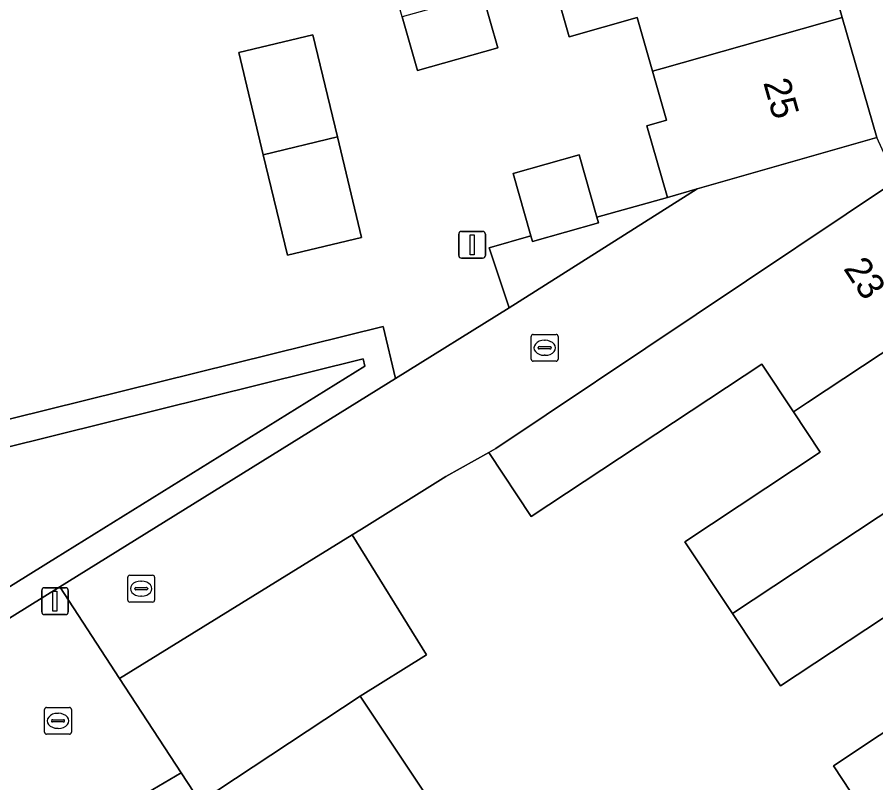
# Model space of a CAD drawing. Extents: x 159716 to 160783, y 383290 to 384031.
# Drawn here: x 160253.79 to 160285.8, y 383501.77 to 383530.32 of the extents above; entities that cross this region are included whole.
import ezdxf

# ---------------------------------------------------------------- set-up
doc = ezdxf.new("R2010")
doc.units = 0
for name, color, linetype in [('IMGEO_Erf', 7, 'Continuous'), ('IMGEO_Groenvoorziening', 7, 'Continuous'), ('IMGEO_Haag', 7, 'Continuous'), ('IMGEO_Kolk', 7, 'Continuous'), ('IMGEO_Lichtmast', 7, 'Continuous'), ('IMGEO_Pand', 7, 'Continuous'), ('IMGEO_Pand_nummerreeks', 7, 'Continuous'), ('IMGEO_Rijbaan_lokaal_open', 7, 'Continuous'), ('IMGEO_Voetpad_open', 7, 'Continuous')]:
    doc.layers.add(name, color=color, linetype=linetype)

msp = doc.modelspace()

# ---------------------------------------------------------------- linework, layer by layer
at = {"layer": 'IMGEO_Erf'}
for points in [[(160268.146, 383530.327), (160267.552, 383532.419), (160270.54, 383533.267), (160271.134, 383531.175), (160271.702, 383529.174), (160268.714, 383528.326)], [(160262.963, 383525.186), (160262.047, 383528.993), (160264.809, 383529.658), (160265.725, 383525.85), (160266.628, 383522.1), (160263.865, 383521.435)]]:
    msp.add_lwpolyline(points, close=True, dxfattribs=at)
for points in [[(160242.449, 383512.59), (160267.426, 383518.786), (160267.896, 383516.836), (160272.128, 383519.472), (160271.377, 383521.711), (160272.941, 383522.162), (160272.282, 383524.483), (160274.739, 383525.181), (160275.4, 383522.852), (160278.025, 383523.59), (160277.255, 383526.262), (160277.987, 383526.469), (160277.469, 383528.296), (160276.9, 383530.301), (160274.369, 383529.583), (160273.71, 383531.906)], [(160287.318, 383508.74), (160282.239, 383505.377), (160280.45, 383508.079), (160278.679, 383510.754), (160283.718, 383514.089), (160282.723, 383515.593), (160281.542, 383517.377), (160272.954, 383511.69), (160271.372, 383514.083), (160269.773, 383513.186), (160266.629, 383511.227), (160266.277, 383511.008), (160269.044, 383506.533), (160266.569, 383505.002), (160269.362, 383500.822)], [(160285.798, 383500), (160284.212, 383502.398), (160289.284, 383505.769)]]:
    msp.add_lwpolyline(points, dxfattribs=at)
at = {"layer": 'IMGEO_Groenvoorziening'}
for points in [[(160267.896, 383516.836), (160267.426, 383518.786), (160242.449, 383512.59), (160243.522, 383508.24), (160244.809, 383503.084), (160246.408, 383503.805), (160247.924, 383504.568), (160249.354, 383505.355), (160250.132, 383505.812), (160255.384, 383509.071)], [(160245.504, 383504.484), (160248.856, 383506.222), (160249.611, 383506.665), (160254.857, 383509.921), (160266.754, 383517.304), (160266.69, 383517.573), (160243.659, 383511.86), (160244.493, 383508.481)], [(160245.504, 383504.484), (160244.493, 383508.481), (160243.659, 383511.86), (160266.69, 383517.573), (160266.754, 383517.304), (160254.857, 383509.921), (160249.611, 383506.665), (160248.856, 383506.222)]]:
    msp.add_lwpolyline(points, close=True, dxfattribs=at)
at = {"layer": 'IMGEO_Haag'}
for points in [[(160250.132, 383505.812), (160255.384, 383509.071), (160267.896, 383516.836), (160267.426, 383518.786), (160242.449, 383512.59), (160243.522, 383508.24), (160244.809, 383503.084), (160246.408, 383503.805), (160247.924, 383504.568), (160249.354, 383505.355)], [(160245.504, 383504.484), (160244.493, 383508.481), (160243.659, 383511.86), (160266.69, 383517.573), (160266.754, 383517.304), (160254.857, 383509.921), (160249.611, 383506.665), (160248.856, 383506.222)]]:
    msp.add_lwpolyline(points, close=True, dxfattribs=at)
at = {"layer": 'IMGEO_Kolk'}
for p, q in [((160273.028, 383518.486), (160273.88, 383518.486)), ((160272.953, 383517.56), (160272.953, 383518.412)), ((160273.441, 383518.266), (160273.466, 383518.266)), ((160273.954, 383518.412), (160273.954, 383517.56)), ((160273.212, 383517.98), (160273.212, 383517.992)), ((160273.65, 383517.943), (160273.252, 383517.943)), ((160273.255, 383518.029), (160273.653, 383518.029)), ((160273.696, 383517.992), (160273.696, 383517.98)), ((160273.88, 383517.486), (160273.028, 383517.486)), ((160273.464, 383517.706), (160273.439, 383517.706)), ((160257.986, 383509.506), (160258.838, 383509.506)), ((160257.911, 383508.58), (160257.911, 383509.432)), ((160258.399, 383509.286), (160258.424, 383509.286)), ((160258.912, 383509.432), (160258.912, 383508.58)), ((160258.17, 383509), (160258.17, 383509.012)), ((160258.608, 383508.963), (160258.21, 383508.963)), ((160258.213, 383509.049), (160258.611, 383509.049)), ((160258.654, 383509.012), (160258.654, 383509)), ((160258.422, 383508.726), (160258.397, 383508.726)), ((160258.838, 383508.506), (160257.986, 383508.506)), ((160254.811, 383503.651), (160254.811, 383504.503)), ((160254.886, 383504.577), (160255.738, 383504.577)), ((160255.299, 383504.357), (160255.324, 383504.357)), ((160255.812, 383504.503), (160255.812, 383503.651)), ((160255.07, 383504.071), (160255.07, 383504.083)), ((160255.113, 383504.12), (160255.511, 383504.12)), ((160255.554, 383504.083), (160255.554, 383504.071)), ((160255.508, 383504.034), (160255.11, 383504.034)), ((160255.322, 383503.797), (160255.297, 383503.797)), ((160255.738, 383503.577), (160254.886, 383503.577))]:
    msp.add_line(p, q, dxfattribs=at)
for points in [[(160273.028, 383518.486), (160273.88, 383518.486)], [(160272.953, 383517.56), (160272.953, 383518.412)], [(160273.954, 383518.412), (160273.954, 383517.56)], [(160273.88, 383517.486), (160273.028, 383517.486)], [(160257.986, 383509.506), (160258.838, 383509.506)], [(160257.911, 383508.58), (160257.911, 383509.432)], [(160258.912, 383509.432), (160258.912, 383508.58)], [(160258.838, 383508.506), (160257.986, 383508.506)], [(160254.811, 383503.651), (160254.811, 383504.503)], [(160254.886, 383504.577), (160255.738, 383504.577)], [(160255.812, 383504.503), (160255.812, 383503.651)], [(160255.738, 383503.577), (160254.886, 383503.577)]]:
    msp.add_lwpolyline(points, dxfattribs=at)
for centre, radius, start, end in [((160273.03, 383518.41), 0.0765, 91.552, 178.448), ((160273.03, 383518.41), 0.0765, 91.552, 178.448), ((160273.878, 383518.41), 0.0765, 1.552, 88.448), ((160273.878, 383518.41), 0.0765, 1.552, 88.448), ((160273.252, 383517.989), 0.0403, 85.8775, 175.7526), ((160273.249, 383517.979), 0.0366, 178.938, 274.7102), ((160273.653, 383517.986), 0.043, 264.8664, 352.4533), ((160273.657, 383517.991), 0.0386, 1.7309, 96.639), ((160273.03, 383517.562), 0.0765, 181.552, 268.448), ((160273.03, 383517.562), 0.0765, 181.552, 268.448), ((160273.878, 383517.562), 0.0765, 271.552, 358.448), ((160273.878, 383517.562), 0.0765, 271.552, 358.448), ((160257.988, 383509.43), 0.0765, 91.552, 178.448), ((160257.988, 383509.43), 0.0765, 91.552, 178.448), ((160258.836, 383509.43), 0.0765, 1.552, 88.448), ((160258.836, 383509.43), 0.0765, 1.552, 88.448), ((160258.21, 383509.009), 0.0403, 85.8775, 175.7526), ((160258.207, 383508.999), 0.0366, 178.938, 274.7102), ((160258.611, 383509.006), 0.043, 264.8664, 352.4533), ((160258.615, 383509.011), 0.0386, 1.7309, 96.639), ((160257.988, 383508.582), 0.0765, 181.552, 268.448), ((160257.988, 383508.582), 0.0765, 181.552, 268.448), ((160258.836, 383508.582), 0.0765, 271.552, 358.448), ((160258.836, 383508.582), 0.0765, 271.552, 358.448), ((160254.888, 383504.501), 0.0765, 91.552, 178.448), ((160254.888, 383504.501), 0.0765, 91.552, 178.448), ((160255.736, 383504.501), 0.0765, 1.552, 88.448), ((160255.736, 383504.501), 0.0765, 1.552, 88.448), ((160255.11, 383504.08), 0.0403, 85.8775, 175.7526), ((160255.107, 383504.07), 0.0366, 178.938, 274.7102), ((160255.511, 383504.077), 0.043, 264.8664, 352.4533), ((160255.515, 383504.082), 0.0386, 1.7309, 96.639), ((160254.888, 383503.653), 0.0765, 181.552, 268.448), ((160254.888, 383503.653), 0.0765, 181.552, 268.448), ((160255.736, 383503.653), 0.0765, 271.552, 358.448), ((160255.736, 383503.653), 0.0765, 271.552, 358.448)]:
    msp.add_arc(centre, radius, start, end, dxfattribs=at)
for centre, major_axis, ratio, start_param, end_param in [((160273.44, 383517.986), (-0.387, 0.002), 0.722429, 4.712389, 7.853982), ((160273.465, 383517.986), (-0.39, 0.002), 0.717154, 1.570796, 4.712389), ((160258.398, 383509.006), (-0.387, 0.002), 0.722429, 4.712389, 7.853982), ((160258.423, 383509.006), (-0.39, 0.002), 0.717154, 1.570796, 4.712389), ((160255.298, 383504.077), (-0.387, 0.002), 0.722429, 4.712389, 7.853982), ((160255.323, 383504.077), (-0.39, 0.002), 0.717154, 1.570796, 4.712389)]:
    msp.add_ellipse(centre, major_axis=major_axis, ratio=ratio, start_param=start_param, end_param=end_param, dxfattribs=at)
at = {"layer": 'IMGEO_Lichtmast'}
for p, q in [((160270.35, 383522.328), (160271.14, 383522.328)), ((160271.14, 383522.328), (160270.35, 383522.328)), ((160270.25, 383521.428), (160270.25, 383522.228)), ((160270.25, 383522.228), (160270.25, 383521.428)), ((160271.24, 383522.228), (160271.24, 383521.428)), ((160271.24, 383521.428), (160271.24, 383522.228)), ((160271.14, 383521.328), (160270.35, 383521.328)), ((160270.35, 383521.328), (160271.14, 383521.328)), ((160254.704, 383508.138), (160254.704, 383508.938)), ((160254.704, 383508.938), (160254.704, 383508.138)), ((160254.804, 383509.038), (160255.594, 383509.038)), ((160255.594, 383509.038), (160254.804, 383509.038)), ((160255.694, 383508.938), (160255.694, 383508.138)), ((160255.694, 383508.138), (160255.694, 383508.938)), ((160255.594, 383508.038), (160254.804, 383508.038)), ((160254.804, 383508.038), (160255.594, 383508.038))]:
    msp.add_line(p, q, dxfattribs=at)
for points in [[(160270.67, 383522.203), (160270.82, 383522.203), (160270.82, 383521.453), (160270.67, 383521.453), (160270.67, 383522.203)], [(160255.124, 383508.913), (160255.274, 383508.913), (160255.274, 383508.163), (160255.124, 383508.163), (160255.124, 383508.913)]]:
    msp.add_lwpolyline(points, dxfattribs=at)
for centre, start, end in [((160270.35, 383522.228), 90, 180), ((160270.35, 383522.228), 90, 180), ((160271.14, 383522.228), 0, 90), ((160271.14, 383522.228), 360, 90), ((160270.35, 383521.428), 180, 270), ((160270.35, 383521.428), 180, 270), ((160271.14, 383521.428), 270, 0), ((160271.14, 383521.428), 270, 0), ((160254.804, 383508.938), 90, 180), ((160254.804, 383508.938), 90, 180), ((160255.594, 383508.938), 0, 90), ((160255.594, 383508.938), 360, 90), ((160254.804, 383508.138), 180, 270), ((160254.804, 383508.138), 180, 270), ((160255.594, 383508.138), 270, 0), ((160255.594, 383508.138), 270, 0)]:
    msp.add_arc(centre, 0.1, start, end, dxfattribs=at)
at = {"layer": 'IMGEO_Pand'}
for points in [[(160283.305, 383534.629), (160273.95, 383531.974), (160273.71, 383531.906), (160274.369, 383529.583), (160276.9, 383530.301), (160277.469, 383528.296), (160277.826, 383528.397), (160284.545, 383530.303)], [(160271.134, 383531.175), (160268.146, 383530.327), (160268.714, 383528.326), (160271.702, 383529.174)], [(160284.545, 383530.303), (160277.826, 383528.397), (160277.469, 383528.296), (160277.987, 383526.469), (160277.255, 383526.262), (160278.025, 383523.59), (160279.14, 383523.912), (160285.829, 383525.827)], [(160262.963, 383525.186), (160265.725, 383525.85), (160264.809, 383529.658), (160262.047, 383528.993)], [(160262.963, 383525.186), (160263.865, 383521.435), (160266.628, 383522.1), (160265.725, 383525.85)], [(160272.941, 383522.162), (160273, 383521.953), (160275.457, 383522.65), (160275.4, 383522.852), (160274.739, 383525.181), (160272.282, 383524.483)], [(160289.359, 383519.981), (160286.561, 383524.223), (160271.636, 383514.231), (160271.372, 383514.083), (160272.954, 383511.69), (160281.542, 383517.377), (160282.723, 383515.593), (160283.253, 383515.944)], [(160292.122, 383515.796), (160289.359, 383519.981), (160283.253, 383515.944), (160282.723, 383515.593), (160283.718, 383514.089), (160278.679, 383510.754), (160280.45, 383508.079)], [(160294.884, 383511.612), (160292.122, 383515.796), (160280.45, 383508.079), (160282.239, 383505.377), (160287.318, 383508.74), (160288.299, 383507.258)], [(160297.647, 383507.427), (160294.884, 383511.612), (160288.299, 383507.258), (160289.284, 383505.769), (160284.212, 383502.398), (160285.798, 383500), (160285.985, 383499.717), (160286.413, 383500)], [(160269.044, 383506.533), (160266.277, 383511.008), (160257.606, 383505.656), (160259.897, 383502.144), (160260.609, 383501.057), (160266.569, 383505.002)], [(160269.362, 383500.822), (160266.569, 383505.002), (160260.609, 383501.057), (160263.451, 383496.869), (160265.283, 383498.095)]]:
    msp.add_lwpolyline(points, close=True, dxfattribs=at)
at = {"layer": 'IMGEO_Rijbaan_lokaal_open'}
msp.add_lwpolyline([(160258.634, 383501.395), (160259.897, 383502.144), (160257.606, 383505.656), (160255.384, 383509.071), (160250.132, 383505.812), (160249.354, 383505.355), (160247.924, 383504.568), (160246.408, 383503.805), (160244.809, 383503.084), (160242.729, 383502.512), (160242.684, 383502.5), (160237.218, 383501.868)], dxfattribs=at)
at = {"layer": 'IMGEO_Voetpad_open'}
msp.add_lwpolyline([(160274.767, 383574.565), (160274.482, 383574.759), (160274.036, 383576.37), (160271.583, 383575.638), (160273.488, 383568.945), (160276.741, 383557.524), (160277.064, 383556.388), (160278.343, 383551.929), (160279.583, 383547.604), (160280.824, 383543.279), (160282.064, 383538.954), (160283.305, 383534.629), (160284.545, 383530.303), (160285.829, 383525.827)], dxfattribs=at)
for points in [[(160286.561, 383524.223), (160285.829, 383525.827), (160279.14, 383523.912), (160272.128, 383519.472), (160267.896, 383516.836), (160255.384, 383509.071), (160257.606, 383505.656), (160266.277, 383511.008), (160266.629, 383511.227), (160269.773, 383513.186), (160271.372, 383514.083), (160271.636, 383514.231)], [(160279.14, 383523.912), (160278.025, 383523.59), (160275.4, 383522.852), (160275.457, 383522.65), (160273, 383521.953), (160272.941, 383522.162), (160271.377, 383521.711), (160272.128, 383519.472)], [(160268.324, 383489.852), (160268.259, 383489.804), (160266.224, 383492.556), (160266.314, 383492.623), (160265.268, 383494.187), (160263.372, 383496.812), (160263.451, 383496.869), (160260.609, 383501.057), (160259.897, 383502.144), (160258.634, 383501.395), (160261.403, 383497.051), (160261.598, 383497.177), (160265.674, 383490.871), (160276.252, 383476.829), (160277.255, 383477.491), (160275.216, 383480.333), (160273.286, 383483.026), (160273.303, 383483.038), (160271.657, 383485.287)]]:
    msp.add_lwpolyline(points, close=True, dxfattribs=at)

# ---------------------------------------------------------------- texts
at = {"layer": 'IMGEO_Pand_nummerreeks'}
for s, rotation, p in [('25', 285.8363, (160281.593, 383527.878)), ('23', 303.4834, (160284.565, 383520.941))]:
    msp.add_text(s, height=1, rotation=rotation, dxfattribs=at).set_placement(p)

doc.saveas('drawing.dxf')
